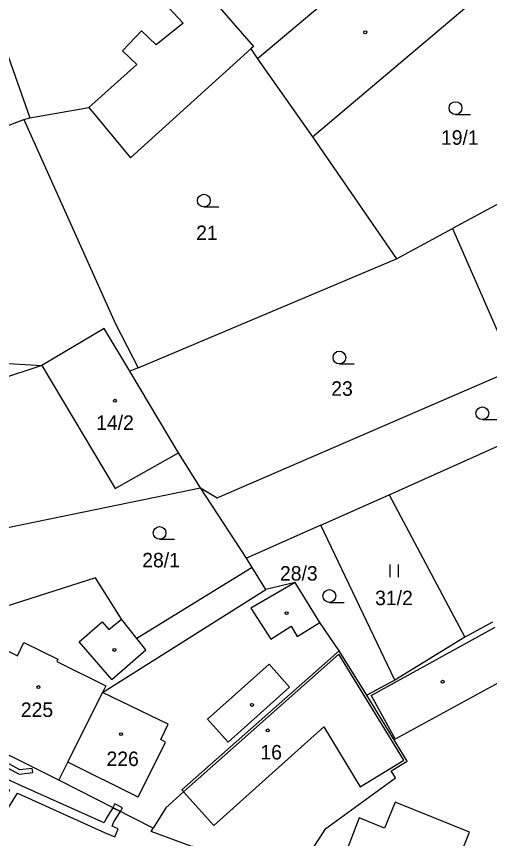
# Model space of a CAD drawing. Extents: x -776734 to -748832, y -1118122 to -976986.
# Drawn here: x -752951.2 to -752895.7, y -1115665 to -1115568.5 of the extents above; entities that cross this region are included whole.
import ezdxf

# ---------------------------------------------------------------- set-up
doc = ezdxf.new("R2010")
doc.units = 0
for name, color, linetype in [('KM_Hranice parcel', 7, 'Continuous'), ('KM_Parcelní čísla', 7, 'Continuous'), ('KM_Vnitřní kresba', 7, 'Continuous'), ('KM_Věcná břemena k části', 7, 'Continuous'), ('KM_Značky budov', 7, 'Continuous'), ('KM_Značky kultur', 7, 'Continuous')]:
    doc.layers.add(name, color=color, linetype=linetype)

msp = doc.modelspace()

# ---------------------------------------------------------------- linework, layer by layer
at = {"layer": 'KM_Hranice parcel'}
for p, q in [((-752950.33, -1115580.59), (-752949.64, -1115580.36)), ((-752916.48, -1115582.61), (-752906.61, -1115596.92)), ((-752890.29, -1115588.13), (-752900.02, -1115593.37)), ((-752906.61, -1115596.92), (-752900.02, -1115593.37)), ((-752900.02, -1115593.37), (-752892.81, -1115609.9)), ((-752936.94, -1115609.71), (-752906.61, -1115596.92)), ((-752963.81, -1115608.51), (-752948.25, -1115609.46)), ((-752948.25, -1115609.46), (-752963.05, -1115614.32)), ((-752936.94, -1115609.71), (-752937.92, -1115610.12)), ((-752907.48, -1115624.64), (-752886.91, -1115615.38)), ((-752924.22, -1115632.06), (-752929.59, -1115623.81)), ((-752915.49, -1115628.19), (-752907.48, -1115624.64)), ((-752907.48, -1115624.64), (-752898.57, -1115641.32)), ((-752915.49, -1115628.19), (-752924.22, -1115632.06)), ((-752906.81, -1115646.38), (-752915.49, -1115628.19)), ((-752923.53, -1115633.15), (-752924.22, -1115632.06)), ((-752921.92, -1115635.72), (-752923.53, -1115633.15)), ((-752895.34, -1115639.55), (-752898.57, -1115641.32)), ((-752898.57, -1115641.32), (-752906.81, -1115646.38)), ((-752910.09, -1115648.12), (-752913.35, -1115642.92)), ((-752906.81, -1115646.38), (-752910.09, -1115648.12)), ((-752946.25, -1115658.12), (-752954.32, -1115654.06)), ((-752935.15, -1115663.74), (-752946.25, -1115658.12))]:
    msp.add_line(p, q, dxfattribs=at)
for points in [[(-752952.83, -1115534.9), (-752948.14, -1115539.64), (-752949.39, -1115540.88), (-752934.25, -1115557.44), (-752928.18, -1115566.02), (-752928.42, -1115566.19), (-752923.37, -1115571.99), (-752923.71, -1115572.29)], [(-752965.91, -1115545.71), (-752958.86, -1115556.58), (-752958.14, -1115556.33), (-752949.64, -1115580.36)], [(-752916.48, -1115582.61), (-752898.06, -1115567.06), (-752897.05, -1115562.76)], [(-752949.64, -1115580.36), (-752942.7, -1115579.15), (-752937.81, -1115585.08), (-752923.71, -1115572.29)], [(-752923.71, -1115572.29), (-752922.9, -1115573.44), (-752916.48, -1115582.61)], [(-752962.77, -1115585.1), (-752957.42, -1115582.66), (-752957.23, -1115583.18), (-752950.33, -1115580.59)], [(-752950.33, -1115580.59), (-752939.6, -1115604.57), (-752936.94, -1115609.71)], [(-752937.92, -1115610.12), (-752940.93, -1115605.09), (-752948.25, -1115609.46)], [(-752929.59, -1115623.81), (-752932.2, -1115619.7), (-752937.92, -1115610.12)], [(-752929.59, -1115623.81), (-752927.65, -1115624.96), (-752892.81, -1115609.9)], [(-752954.87, -1115629.07), (-752951.69, -1115628.35), (-752929.59, -1115623.81)], [(-752923.53, -1115633.15), (-752937.08, -1115641.49), (-752938.87, -1115639.22), (-752941.92, -1115634.38), (-752955.42, -1115638.68), (-752962.61, -1115647.24)], [(-752946.25, -1115658.12), (-752945.19, -1115656), (-752941.11, -1115647.83), (-752921.92, -1115635.72)], [(-752913.35, -1115642.92), (-752915.59, -1115639.6), (-752918.48, -1115634.91), (-752921.92, -1115635.72)], [(-752913.35, -1115642.92), (-752931.81, -1115659.24), (-752931.62, -1115659.46), (-752933.68, -1115661.34), (-752935.15, -1115663.74)], [(-752916.8, -1115668.12), (-752916.58, -1115667.41), (-752917.11, -1115667.23), (-752914.89, -1115663.78), (-752906.73, -1115657.85), (-752907.21, -1115657.01), (-752905.33, -1115655.88), (-752910.09, -1115648.12)], [(-752916.8, -1115668.12), (-752930.75, -1115665.84), (-752935.39, -1115664.14), (-752935.15, -1115663.74)]]:
    msp.add_lwpolyline(points, dxfattribs=at)
at = {"layer": 'KM_Vnitřní kresba'}
for p, q in [((-752949.26, -1115550.5), (-752931.64, -1115569.25)), ((-752905.22, -1115558.58), (-752922.9, -1115573.44)), ((-752931.64, -1115569.25), (-752934.83, -1115571.8)), ((-752936.53, -1115570.16), (-752938.78, -1115572.51)), ((-752934.83, -1115571.8), (-752936.53, -1115570.16)), ((-752938.78, -1115572.51), (-752937.1, -1115574.12)), ((-752937.1, -1115574.12), (-752942.7, -1115579.15)), ((-752948.25, -1115609.46), (-752939.63, -1115623.86)), ((-752939.63, -1115623.86), (-752932.2, -1115619.7)), ((-752918.48, -1115634.91), (-752923.69, -1115637.93)), ((-752923.69, -1115637.93), (-752921.37, -1115641.56)), ((-752943.85, -1115641.86), (-752941.14, -1115639.53)), ((-752941.14, -1115639.53), (-752940.38, -1115640.41)), ((-752940.38, -1115640.41), (-752938.87, -1115639.22)), ((-752918.27, -1115641.25), (-752915.59, -1115639.6)), ((-752921.37, -1115641.56), (-752918.96, -1115640.02)), ((-752918.96, -1115640.02), (-752918.27, -1115641.25)), ((-752909.56, -1115648.16), (-752895.02, -1115640.16)), ((-752936.04, -1115642.8), (-752937.08, -1115641.49)), ((-752953.38, -1115642.4), (-752951.1, -1115643.53)), ((-752951.1, -1115643.53), (-752950.33, -1115641.96)), ((-752950.33, -1115641.96), (-752946.35, -1115643.92)), ((-752940.03, -1115646.31), (-752943.85, -1115641.86)), ((-752940.03, -1115646.31), (-752936.04, -1115642.8)), ((-752913.37, -1115643.34), (-752931.62, -1115659.46)), ((-752905.75, -1115655.77), (-752913.37, -1115643.34)), ((-752946.35, -1115643.92), (-752946.48, -1115644.19)), ((-752946.48, -1115644.19), (-752940.72, -1115647.05)), ((-752928.77, -1115650.94), (-752921.55, -1115644.49)), ((-752921.55, -1115644.49), (-752919.15, -1115647.18)), ((-752892.27, -1115645.4), (-752906.75, -1115653.3)), ((-752940.72, -1115647.05), (-752941.11, -1115647.83)), ((-752919.15, -1115647.18), (-752926.36, -1115653.63)), ((-752933.4, -1115651.53), (-752941.11, -1115647.83)), ((-752909.56, -1115648.16), (-752906.75, -1115653.3)), ((-752926.36, -1115653.63), (-752928.77, -1115650.94)), ((-752934.28, -1115653.35), (-752933.4, -1115651.53)), ((-752928.05, -1115663.42), (-752915.13, -1115651.84)), ((-752915.13, -1115651.84), (-752910.88, -1115658.88)), ((-752936.93, -1115660.09), (-752933.72, -1115653.63)), ((-752933.72, -1115653.63), (-752934.28, -1115653.35)), ((-752936.93, -1115660.09), (-752945.19, -1115656)), ((-752910.88, -1115658.88), (-752905.75, -1115655.77)), ((-752931.62, -1115659.46), (-752928.05, -1115663.42)), ((-752906.75, -1115660.68), (-752907.99, -1115663.75)), ((-752898.03, -1115664.2), (-752906.75, -1115660.68)), ((-752910.99, -1115662.54), (-752913.59, -1115669.37)), ((-752907.99, -1115663.75), (-752910.99, -1115662.54)), ((-752899.27, -1115667.27), (-752898.03, -1115664.2))]:
    msp.add_line(p, q, dxfattribs=at)
at = {"layer": 'KM_Věcná břemena k části'}
for points in [[(-752960.44, -1115650.71), (-752959.14, -1115652.47), (-752958.09, -1115653.01), (-752956.56, -1115654.05), (-752954.23, -1115655.43), (-752953.95, -1115655.42), (-752953.77, -1115655.87), (-752950.9, -1115657.42), (-752949.3, -1115657.22), (-752949.36, -1115656.72), (-752950.8, -1115656.9), (-752953.37, -1115655.51), (-752953.51, -1115655.17), (-752953.34, -1115654.82), (-752953.79, -1115654.6), (-752953.94, -1115654.92), (-752954.11, -1115654.93), (-752956.3, -1115653.63), (-752957.83, -1115652.57), (-752958.8, -1115652.07), (-752959.39, -1115651.29)], [(-752951.09, -1115659.65), (-752940.78, -1115664.27), (-752939.67, -1115664.75), (-752939.28, -1115663.82), (-752939.99, -1115663.52), (-752939.78, -1115663.01), (-752938.99, -1115661.8), (-752939.89, -1115661.35), (-752940.66, -1115662.54), (-752940.9, -1115663.12), (-752950.56, -1115658.8), (-752953.33, -1115657.55), (-752952.05, -1115655.2), (-752952.94, -1115654.75), (-752954.26, -1115657.15), (-752955.26, -1115656.75), (-752955.63, -1115657.68), (-752954.25, -1115658.23), (-752952.02, -1115659.23), (-752955.21, -1115664.34), (-752954.38, -1115664.89)], [(-752939.89, -1115661.35), (-752938.99, -1115661.8), (-752938.76, -1115661.36), (-752939.66, -1115660.9)]]:
    msp.add_lwpolyline(points, close=True, dxfattribs=at)
at = {"layer": 'KM_Značky budov'}
for centre in [(-752910.2668, -1115570.3392), (-752939.6568, -1115613.5792), (-752919.5068, -1115638.5092), (-752939.7068, -1115642.8192), (-752901.1868, -1115646.5592), (-752948.6368, -1115647.1892), (-752923.5668, -1115649.2692), (-752921.7168, -1115652.2692), (-752938.9268, -1115652.7092)]:
    msp.add_circle(centre, 0.175, dxfattribs=at)
at = {"layer": 'KM_Značky kultur'}
for p, q in [((-752899.673, -1115579.99), (-752897.923, -1115579.99)), ((-752929.213, -1115590.84), (-752927.463, -1115590.84)), ((-752913.303, -1115609.26), (-752911.553, -1115609.26)), ((-752896.523, -1115615.8), (-752894.773, -1115615.8)), ((-752934.413, -1115629.84), (-752932.663, -1115629.84)), ((-752907.351, -1115634.3), (-752907.351, -1115632.8)), ((-752906.35, -1115634.3), (-752906.35, -1115632.8)), ((-752914.483, -1115637.24), (-752912.733, -1115637.24))]:
    msp.add_line(p, q, dxfattribs=at)
for centre in [(-752899.6729, -1115579.2398), (-752929.2129, -1115590.0898), (-752913.3029, -1115608.5098), (-752896.5229, -1115615.0498), (-752934.4129, -1115629.0898), (-752914.4829, -1115636.4898)]:
    msp.add_circle(centre, 0.75, dxfattribs=at)

# ---------------------------------------------------------------- texts
at = {"layer": 'KM_Parcelní čísla'}
for s, p in [('19/1', (-752901.38, -1115583.54)), ('21', (-752930.12, -1115594.72)), ('23', (-752914.26, -1115613)), ('14/2', (-752941.86, -1115617)), ('28/1', (-752936.45, -1115633.13)), ('28/3', (-752920.28, -1115634.69)), ('31/2', (-752909.11, -1115637.57)), ('225', (-752950.7, -1115650.69)), ('16', (-752922.58, -1115655.68)), ('226', (-752940.64, -1115656.45))]:
    msp.add_text(s, height=1.7, dxfattribs=at).set_placement(p)

doc.saveas('drawing.dxf')
